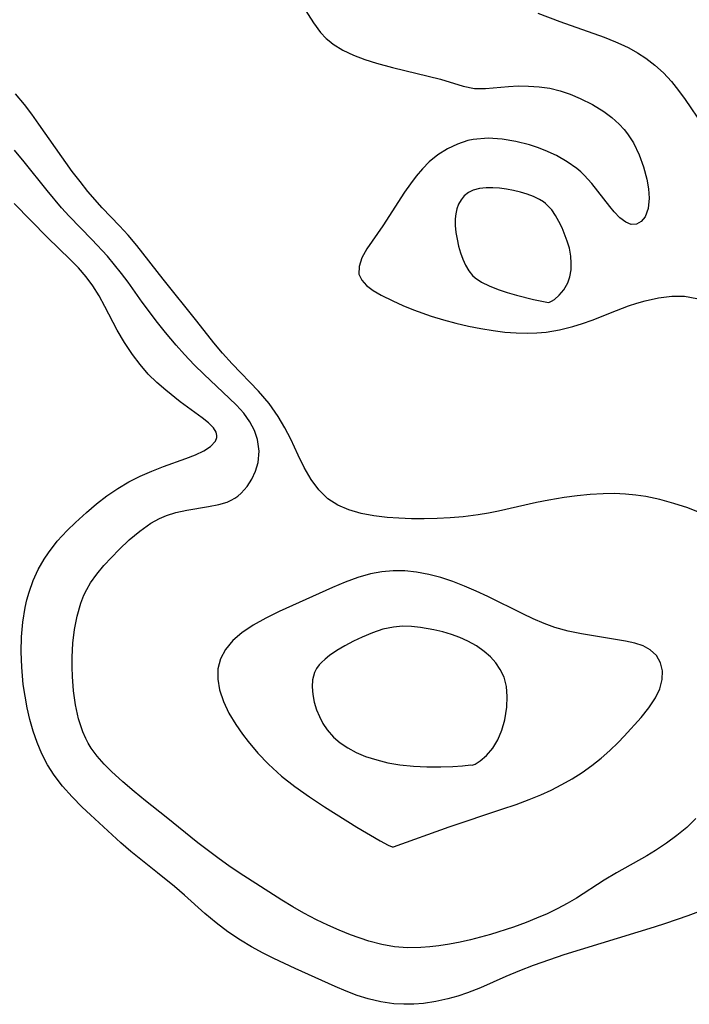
# Model space of a CAD drawing. Header units: metres. Extents: x 1073367 to 1082519, y 1569854 to 1574957.
# Tile 1027 of 1056: x 1080820 to 1080907, y 1573210 to 1573337. Entities that reach past the tile are written whole.
import ezdxf

# ---------------------------------------------------------------- set-up
doc = ezdxf.new("R2010")
doc.units = ezdxf.units.M
doc.layers.add('CGG_CurvaNivelLidar_v1', color=253, linetype='Continuous', lineweight=30)

msp = doc.modelspace()

# ---------------------------------------------------------------- linework, layer by layer
at = {"layer": 'CGG_CurvaNivelLidar_v1'}
for p, q in [((1080856.5263, 1573339.2616, 71.5), (1080858.1723, 1573336.6286, 71.5)), ((1080887.162, 1573337.8976, 72), (1080889.9907, 1573336.8111, 72)), ((1080858.1723, 1573336.6286, 71.5), (1080859.0869, 1573335.4021, 71.5)), ((1080889.9907, 1573336.8111, 72), (1080895.7088, 1573334.7752, 72)), ((1080859.0869, 1573335.4021, 71.5), (1080859.8153, 1573334.6307, 71.5)), ((1080859.8153, 1573334.6307, 71.5), (1080860.1919, 1573334.3008, 71.5)), ((1080895.7088, 1573334.7752, 72), (1080897.1664, 1573334.1934, 72)), ((1080860.1919, 1573334.3008, 71.5), (1080860.7376, 1573333.8864, 71.5)), ((1080860.7376, 1573333.8864, 71.5), (1080861.9965, 1573333.1191, 71.5)), ((1080897.1664, 1573334.1934, 72), (1080898.2253, 1573333.7238, 72)), ((1080898.2253, 1573333.7238, 72), (1080898.9014, 1573333.3959, 72)), ((1080898.9014, 1573333.3959, 72), (1080900.0215, 1573332.7854, 72)), ((1080861.9965, 1573333.1191, 71.5), (1080863.3708, 1573332.4697, 71.5)), ((1080863.3708, 1573332.4697, 71.5), (1080864.828, 1573331.9134, 71.5)), ((1080900.0215, 1573332.7854, 72), (1080901.0909, 1573332.0999, 72)), ((1080901.0909, 1573332.0999, 72), (1080902.2655, 1573331.1922, 72)), ((1080864.828, 1573331.9134, 71.5), (1080866.3408, 1573331.4313, 71.5)), ((1080866.3408, 1573331.4313, 71.5), (1080868.3857, 1573330.8757, 71.5)), ((1080868.3857, 1573330.8757, 71.5), (1080874.5981, 1573329.3573, 71.5)), ((1080902.2655, 1573331.1922, 72), (1080903.3608, 1573330.1813, 72)), ((1080903.3608, 1573330.1813, 72), (1080904.379, 1573329.081, 72)), ((1080874.5981, 1573329.3573, 71.5), (1080877.5261, 1573328.4607, 71.5)), ((1080877.5261, 1573328.4607, 71.5), (1080878.9548, 1573328.1936, 71.5)), ((1080880.372, 1573328.1782, 71.5), (1080883.3635, 1573328.451, 71.5)), ((1080883.3635, 1573328.451, 71.5), (1080884.6173, 1573328.5003, 71.5)), ((1080884.6173, 1573328.5003, 71.5), (1080885.9594, 1573328.4907, 71.5)), ((1080885.9594, 1573328.4907, 71.5), (1080887.3226, 1573328.4007, 71.5)), ((1080887.3226, 1573328.4007, 71.5), (1080888.6904, 1573328.1995, 71.5)), ((1080904.379, 1573329.081, 72), (1080905.3004, 1573327.9354, 72)), ((1080820.8799, 1573326.1124, 71.5), (1080819.7374, 1573327.4917, 71.5)), ((1080878.9548, 1573328.1936, 71.5), (1080880.372, 1573328.1782, 71.5)), ((1080888.6904, 1573328.1995, 71.5), (1080890.0171, 1573327.872, 71.5)), ((1080890.0171, 1573327.872, 71.5), (1080891.3282, 1573327.4307, 71.5)), ((1080891.3282, 1573327.4307, 71.5), (1080892.6185, 1573326.897, 71.5)), ((1080905.3004, 1573327.9354, 72), (1080906.1706, 1573326.7397, 72)), ((1080821.8295, 1573324.8566, 71.5), (1080820.8799, 1573326.1124, 71.5)), ((1080892.6185, 1573326.897, 71.5), (1080894.1785, 1573326.1248, 71.5)), ((1080894.1785, 1573326.1248, 71.5), (1080895.6604, 1573325.2256, 71.5)), ((1080906.1706, 1573326.7397, 72), (1080908.4558, 1573323.4017, 72)), ((1080822.7486, 1573323.5745, 71.5), (1080821.8295, 1573324.8566, 71.5)), ((1080895.6604, 1573325.2256, 71.5), (1080896.704, 1573324.45, 71.5)), ((1080827.0626, 1573317.4832, 71.5), (1080822.7486, 1573323.5745, 71.5)), ((1080896.704, 1573324.45, 71.5), (1080897.6588, 1573323.5828, 71.5)), ((1080897.6588, 1573323.5828, 71.5), (1080898.2742, 1573322.9027, 71.5)), ((1080898.2742, 1573322.9027, 71.5), (1080898.7199, 1573322.3279, 71.5)), ((1080898.7199, 1573322.3279, 71.5), (1080899.4748, 1573321.1459, 71.5)), ((1080876.7671, 1573321.0047, 71.5), (1080875.4737, 1573320.3892, 71.5)), ((1080878.1193, 1573321.4518, 71.5), (1080876.7671, 1573321.0047, 71.5)), ((1080878.8088, 1573321.6035, 71.5), (1080878.1193, 1573321.4518, 71.5)), ((1080880.7547, 1573321.7679, 71.5), (1080878.8088, 1573321.6035, 71.5)), ((1080882.5247, 1573321.6579, 71.5), (1080880.7547, 1573321.7679, 71.5)), ((1080884.3031, 1573321.3598, 71.5), (1080882.5247, 1573321.6579, 71.5)), ((1080886.0633, 1573320.9069, 71.5), (1080884.3031, 1573321.3598, 71.5)), ((1080887.0941, 1573320.5707, 71.5), (1080886.0633, 1573320.9069, 71.5)), ((1080899.4748, 1573321.1459, 71.5), (1080900.2202, 1573319.6292, 71.5)), ((1080820.8493, 1573318.7195, 72), (1080819.5999, 1573320.2369, 72)), ((1080874.2536, 1573319.6216, 71.5), (1080873.1253, 1573318.7094, 71.5)), ((1080875.4737, 1573320.3892, 71.5), (1080874.2536, 1573319.6216, 71.5)), ((1080888.1013, 1573320.1856, 71.5), (1080887.0941, 1573320.5707, 71.5)), ((1080889.5602, 1573319.5119, 71.5), (1080888.1013, 1573320.1856, 71.5)), ((1080890.9252, 1573318.7351, 71.5), (1080889.5602, 1573319.5119, 71.5)), ((1080900.2202, 1573319.6292, 71.5), (1080900.7988, 1573318.0643, 71.5)), ((1080823.8145, 1573315.0031, 72), (1080820.8493, 1573318.7195, 72)), ((1080873.1253, 1573318.7094, 71.5), (1080872.2563, 1573317.8329, 71.5)), ((1080892.168, 1573317.8614, 71.5), (1080890.9252, 1573318.7351, 71.5)), ((1080828.0555, 1573316.1598, 71.5), (1080827.0626, 1573317.4832, 71.5)), ((1080871.4497, 1573316.8794, 71.5), (1080870.6888, 1573315.872, 71.5)), ((1080872.2563, 1573317.8329, 71.5), (1080871.4497, 1573316.8794, 71.5)), ((1080892.6743, 1573317.4384, 71.5), (1080892.168, 1573317.8614, 71.5)), ((1080893.1424, 1573316.9944, 71.5), (1080892.6743, 1573317.4384, 71.5)), ((1080894.1144, 1573315.9241, 71.5), (1080893.1424, 1573316.9944, 71.5)), ((1080900.7988, 1573318.0643, 71.5), (1080901.2128, 1573316.5008, 71.5)), ((1080829.0845, 1573314.8765, 71.5), (1080828.0555, 1573316.1598, 71.5)), ((1080870.6888, 1573315.872, 71.5), (1080869.9375, 1573314.7959, 71.5)), ((1080896.4385, 1573312.9486, 71.5), (1080894.1144, 1573315.9241, 71.5)), ((1080901.2128, 1573316.5008, 71.5), (1080901.4247, 1573315.2228, 71.5)), ((1080825.6603, 1573312.7919, 72), (1080823.8145, 1573315.0031, 72)), ((1080830.9246, 1573312.806, 71.5), (1080829.0845, 1573314.8765, 71.5)), ((1080869.9375, 1573314.7959, 71.5), (1080867.1379, 1573310.451, 71.5)), ((1080877.6479, 1573314.328, 72), (1080877.2371, 1573313.8302, 72)), ((1080878.1823, 1573314.7598, 72), (1080877.6479, 1573314.328, 72)), ((1080878.8, 1573315.0756, 72), (1080878.1823, 1573314.7598, 72)), ((1080879.6033, 1573315.2901, 72), (1080878.8, 1573315.0756, 72)), ((1080880.4741, 1573315.3756, 72), (1080879.6033, 1573315.2901, 72)), ((1080881.3317, 1573315.3708, 72), (1080880.4741, 1573315.3756, 72)), ((1080882.2144, 1573315.3034, 72), (1080881.3317, 1573315.3708, 72)), ((1080883.1097, 1573315.185, 72), (1080882.2144, 1573315.3034, 72)), ((1080884.0062, 1573315.0219, 72), (1080883.1097, 1573315.185, 72)), ((1080884.8929, 1573314.8155, 72), (1080884.0062, 1573315.0219, 72)), ((1080885.7579, 1573314.5619, 72), (1080884.8929, 1573314.8155, 72)), ((1080886.5874, 1573314.252, 72), (1080885.7579, 1573314.5619, 72)), ((1080901.4247, 1573315.2228, 71.5), (1080901.4967, 1573314.0161, 71.5)), ((1080823.8391, 1573308.9541, 72.5), (1080819.5744, 1573313.3482, 72.5)), ((1080876.917, 1573313.2558, 72), (1080876.7017, 1573312.6581, 72)), ((1080877.2371, 1573313.8302, 72), (1080876.917, 1573313.2558, 72)), ((1080887.3648, 1573313.871, 72), (1080886.5874, 1573314.252, 72)), ((1080887.8756, 1573313.5444, 72), (1080887.3648, 1573313.871, 72)), ((1080888.1549, 1573313.327, 72), (1080887.8756, 1573313.5444, 72)), ((1080888.411, 1573313.0956, 72), (1080888.1549, 1573313.327, 72)), ((1080888.9386, 1573312.507, 72), (1080888.411, 1573313.0956, 72)), ((1080901.4967, 1573314.0161, 71.5), (1080901.3694, 1573312.6958, 71.5)), ((1080826.6562, 1573311.6894, 72), (1080825.6603, 1573312.7919, 72)), ((1080833.1611, 1573310.4476, 71.5), (1080830.9246, 1573312.806, 71.5)), ((1080876.5628, 1573312.0179, 72), (1080876.4935, 1573311.3467, 72)), ((1080876.7017, 1573312.6581, 72), (1080876.5628, 1573312.0179, 72)), ((1080889.4363, 1573311.793, 72), (1080888.9386, 1573312.507, 72)), ((1080889.8748, 1573311.0188, 72), (1080889.4363, 1573311.793, 72)), ((1080897.0024, 1573312.2742, 71.5), (1080896.4385, 1573312.9486, 71.5)), ((1080897.7488, 1573311.5047, 71.5), (1080897.0024, 1573312.2742, 71.5)), ((1080901.3694, 1573312.6958, 71.5), (1080900.9888, 1573311.6325, 71.5)), ((1080829.5856, 1573308.6986, 72), (1080826.6562, 1573311.6894, 72)), ((1080876.4935, 1573311.3467, 72), (1080876.4955, 1573310.4912, 72)), ((1080890.2669, 1573310.2018, 72), (1080889.8748, 1573311.0188, 72)), ((1080898.4864, 1573310.9412, 71.5), (1080897.7488, 1573311.5047, 71.5)), ((1080899.21, 1573310.6546, 71.5), (1080898.4864, 1573310.9412, 71.5)), ((1080899.8887, 1573310.6987, 71.5), (1080899.21, 1573310.6546, 71.5)), ((1080900.4991, 1573311.0367, 71.5), (1080899.8887, 1573310.6987, 71.5)), ((1080900.9888, 1573311.6325, 71.5), (1080900.4991, 1573311.0367, 71.5)), ((1080834.2587, 1573309.2413, 71.5), (1080833.1611, 1573310.4476, 71.5)), ((1080835.3847, 1573307.9099, 71.5), (1080834.2587, 1573309.2413, 71.5)), ((1080867.1379, 1573310.451, 71.5), (1080865.0832, 1573307.4801, 71.5)), ((1080876.4955, 1573310.4912, 72), (1080876.5765, 1573309.617, 72)), ((1080876.5765, 1573309.617, 72), (1080876.7208, 1573308.7357, 72)), ((1080890.9427, 1573308.4916, 72), (1080890.2669, 1573310.2018, 72)), ((1080826.8051, 1573306.1411, 72.5), (1080823.8391, 1573308.9541, 72.5)), ((1080831.5889, 1573306.546, 72), (1080829.5856, 1573308.6986, 72)), ((1080876.7208, 1573308.7357, 72), (1080876.9189, 1573307.8583, 72)), ((1080891.2138, 1573307.5725, 72), (1080890.9427, 1573308.4916, 72)), ((1080838.7763, 1573303.5891, 71.5), (1080835.3847, 1573307.9099, 71.5)), ((1080865.0832, 1573307.4801, 71.5), (1080864.4403, 1573306.325, 71.5)), ((1080876.9189, 1573307.8583, 72), (1080877.1667, 1573306.9961, 72)), ((1080877.1667, 1573306.9961, 72), (1080877.4659, 1573306.1622, 72)), ((1080891.3957, 1573306.5634, 72), (1080891.2138, 1573307.5725, 72)), ((1080827.871, 1573305.0422, 72.5), (1080826.8051, 1573306.1411, 72.5)), ((1080832.5101, 1573305.4539, 72), (1080831.5889, 1573306.546, 72)), ((1080833.3965, 1573304.3312, 72), (1080832.5101, 1573305.4539, 72)), ((1080864.4403, 1573306.325, 71.5), (1080864.0631, 1573305.2373, 71.5)), ((1080877.4659, 1573306.1622, 72), (1080877.8237, 1573305.3721, 72)), ((1080891.4648, 1573305.6658, 72), (1080891.3957, 1573306.5634, 72)), ((1080891.4357, 1573304.771, 72), (1080891.4648, 1573305.6658, 72)), ((1080828.8524, 1573303.8956, 72.5), (1080827.871, 1573305.0422, 72.5)), ((1080834.252, 1573303.1831, 72), (1080833.3965, 1573304.3312, 72)), ((1080864.0631, 1573305.2373, 71.5), (1080864.0584, 1573304.2372, 71.5)), ((1080864.0584, 1573304.2372, 71.5), (1080864.411, 1573303.477, 71.5)), ((1080877.8237, 1573305.3721, 72), (1080878.2542, 1573304.646, 72)), ((1080878.2542, 1573304.646, 72), (1080878.7266, 1573304.0659, 72)), ((1080891.2913, 1573303.9085, 72), (1080891.4357, 1573304.771, 72)), ((1080829.7188, 1573302.7133, 72.5), (1080828.8524, 1573303.8956, 72.5)), ((1080836.0559, 1573300.6401, 72), (1080834.252, 1573303.1831, 72)), ((1080843.1217, 1573298.1898, 71.5), (1080838.7763, 1573303.5891, 71.5)), ((1080864.411, 1573303.477, 71.5), (1080865.0451, 1573302.7802, 71.5)), ((1080878.7266, 1573304.0659, 72), (1080879.073, 1573303.7453, 72)), ((1080879.073, 1573303.7453, 72), (1080879.8775, 1573303.206, 72)), ((1080879.8775, 1573303.206, 72), (1080880.8755, 1573302.713, 72)), ((1080890.5063, 1573302.2218, 72), (1080891.0191, 1573303.1069, 72)), ((1080891.0191, 1573303.1069, 72), (1080891.2913, 1573303.9085, 72)), ((1080830.5312, 1573301.4179, 72.5), (1080829.7188, 1573302.7133, 72.5)), ((1080865.0451, 1573302.7802, 71.5), (1080865.8994, 1573302.1324, 71.5)), ((1080865.8994, 1573302.1324, 71.5), (1080866.9237, 1573301.5223, 71.5)), ((1080880.8755, 1573302.713, 72), (1080882.0044, 1573302.2673, 72)), ((1080882.0044, 1573302.2673, 72), (1080883.2021, 1573301.8697, 72)), ((1080883.2021, 1573301.8697, 72), (1080884.4077, 1573301.5218, 72)), ((1080889.8919, 1573301.5036, 72), (1080890.5063, 1573302.2218, 72)), ((1080831.2749, 1573300.0761, 72.5), (1080830.5312, 1573301.4179, 72.5)), ((1080838.0352, 1573298.0036, 72), (1080836.0559, 1573300.6401, 72)), ((1080866.9237, 1573301.5223, 71.5), (1080868.4083, 1573300.785, 71.5)), ((1080868.4083, 1573300.785, 71.5), (1080869.7251, 1573300.2029, 71.5)), ((1080884.4077, 1573301.5218, 72), (1080886.6041, 1573300.9856, 72)), ((1080886.6041, 1573300.9856, 72), (1080888.5, 1573300.5981, 72)), ((1080888.5, 1573300.5981, 72), (1080888.6319, 1573300.6045, 72)), ((1080888.6319, 1573300.6045, 72), (1080888.9061, 1573300.734, 72)), ((1080888.9061, 1573300.734, 72), (1080889.2821, 1573300.9792, 72)), ((1080889.2821, 1573300.9792, 72), (1080889.8919, 1573301.5036, 72)), ((1080898.8556, 1573300.1365, 71.5), (1080899.9172, 1573300.4785, 71.5)), ((1080899.9172, 1573300.4785, 71.5), (1080900.9781, 1573300.7743, 71.5)), ((1080900.9781, 1573300.7743, 71.5), (1080902.7206, 1573301.1601, 71.5)), ((1080902.7206, 1573301.1601, 71.5), (1080904.4223, 1573301.3827, 71.5)), ((1080904.4223, 1573301.3827, 71.5), (1080906.0564, 1573301.3871, 71.5)), ((1080906.0564, 1573301.3871, 71.5), (1080907.6508, 1573301.0799, 71.5)), ((1080832.8568, 1573297.0298, 72.5), (1080831.2749, 1573300.0761, 72.5)), ((1080869.7251, 1573300.2029, 71.5), (1080871.1136, 1573299.6397, 71.5)), ((1080871.1136, 1573299.6397, 71.5), (1080873.3863, 1573298.8199, 71.5)), ((1080894.1701, 1573298.3189, 71.5), (1080897.3024, 1573299.5562, 71.5)), ((1080897.3024, 1573299.5562, 71.5), (1080898.8556, 1573300.1365, 71.5)), ((1080839.071, 1573296.7155, 72), (1080838.0352, 1573298.0036, 72)), ((1080845.3208, 1573295.385, 71.5), (1080843.1217, 1573298.1898, 71.5)), ((1080873.3863, 1573298.8199, 71.5), (1080874.9565, 1573298.3344, 71.5)), ((1080874.9565, 1573298.3344, 71.5), (1080876.559, 1573297.9016, 71.5)), ((1080876.559, 1573297.9016, 71.5), (1080878.1833, 1573297.5216, 71.5)), ((1080891.6676, 1573297.5018, 71.5), (1080892.9274, 1573297.887, 71.5)), ((1080892.9274, 1573297.887, 71.5), (1080894.1701, 1573298.3189, 71.5)), ((1080833.7964, 1573295.4226, 72.5), (1080832.8568, 1573297.0298, 72.5)), ((1080840.4456, 1573295.092, 72), (1080839.071, 1573296.7155, 72)), ((1080878.1833, 1573297.5216, 71.5), (1080879.7807, 1573297.2052, 71.5)), ((1080879.7807, 1573297.2052, 71.5), (1080881.385, 1573296.9489, 71.5)), ((1080881.385, 1573296.9489, 71.5), (1080882.8722, 1573296.7731, 71.5)), ((1080882.8722, 1573296.7731, 71.5), (1080884.3566, 1573296.6633, 71.5)), ((1080884.3566, 1573296.6633, 71.5), (1080885.834, 1573296.6288, 71.5)), ((1080885.834, 1573296.6288, 71.5), (1080887.0245, 1573296.6653, 71.5)), ((1080887.0245, 1573296.6653, 71.5), (1080888.2056, 1573296.7709, 71.5)), ((1080888.2056, 1573296.7709, 71.5), (1080889.9488, 1573297.0692, 71.5)), ((1080889.9488, 1573297.0692, 71.5), (1080891.6676, 1573297.5018, 71.5)), ((1080834.8244, 1573293.8732, 72.5), (1080833.7964, 1573295.4226, 72.5)), ((1080846.4488, 1573294.0236, 71.5), (1080845.3208, 1573295.385, 71.5)), ((1080841.5404, 1573293.8574, 72), (1080840.4456, 1573295.092, 72)), ((1080847.6755, 1573292.6661, 71.5), (1080846.4488, 1573294.0236, 71.5)), ((1080835.8053, 1573292.5699, 72.5), (1080834.8244, 1573293.8732, 72.5)), ((1080842.7849, 1573292.5407, 72), (1080841.5404, 1573293.8574, 72)), ((1080836.8663, 1573291.3514, 72.5), (1080835.8053, 1573292.5699, 72.5)), ((1080844.0608, 1573291.2722, 72), (1080842.7849, 1573292.5407, 72)), ((1080851.074, 1573289.161, 71.5), (1080847.6755, 1573292.6661, 71.5)), ((1080837.9746, 1573290.2705, 72.5), (1080836.8663, 1573291.3514, 72.5)), ((1080839.1305, 1573289.2636, 72.5), (1080837.9746, 1573290.2705, 72.5)), ((1080847.3167, 1573288.2467, 72), (1080844.0608, 1573291.2722, 72)), ((1080840.9923, 1573287.7628, 72.5), (1080839.1305, 1573289.2636, 72.5)), ((1080852.4593, 1573287.5398, 71.5), (1080851.074, 1573289.161, 71.5)), ((1080843.836, 1573285.6891, 72.5), (1080840.9923, 1573287.7628, 72.5)), ((1080848.2362, 1573287.3442, 72), (1080847.3167, 1573288.2467, 72)), ((1080849.1793, 1573286.296, 72), (1080848.2362, 1573287.3442, 72)), ((1080853.6339, 1573285.8679, 71.5), (1080852.4593, 1573287.5398, 71.5)), ((1080844.6394, 1573285.0512, 72.5), (1080843.836, 1573285.6891, 72.5)), ((1080849.9787, 1573285.1997, 72), (1080849.1793, 1573286.296, 72)), ((1080850.5767, 1573284.0754, 72), (1080849.9787, 1573285.1997, 72)), ((1080854.4909, 1573284.4254, 71.5), (1080853.6339, 1573285.8679, 71.5)), ((1080845.2643, 1573284.4256, 72.5), (1080844.6394, 1573285.0512, 72.5)), ((1080845.6295, 1573283.8431, 72.5), (1080845.2643, 1573284.4256, 72.5)), ((1080845.7319, 1573283.4313, 72.5), (1080845.6295, 1573283.8431, 72.5)), ((1080850.974, 1573282.9072, 72), (1080850.5767, 1573284.0754, 72)), ((1080855.2592, 1573282.9444, 71.5), (1080854.4909, 1573284.4254, 71.5)), ((1080844.9068, 1573282.023, 72.5), (1080845.5446, 1573282.6926, 72.5)), ((1080845.5446, 1573282.6926, 72.5), (1080845.7236, 1573283.1793, 72.5)), ((1080845.7236, 1573283.1793, 72.5), (1080845.7319, 1573283.4313, 72.5)), ((1080851.1653, 1573281.4168, 72), (1080850.974, 1573282.9072, 72)), ((1080856.2158, 1573280.8874, 71.5), (1080855.2592, 1573282.9444, 71.5)), ((1080842.9642, 1573280.9432, 72.5), (1080844.0397, 1573281.4674, 72.5)), ((1080844.0397, 1573281.4674, 72.5), (1080844.9068, 1573282.023, 72.5)), ((1080851.0341, 1573279.9439, 72), (1080851.1653, 1573281.4168, 72)), ((1080838.8287, 1573279.4179, 72.5), (1080841.7337, 1573280.4458, 72.5)), ((1080841.7337, 1573280.4458, 72.5), (1080842.9642, 1573280.9432, 72.5)), ((1080857.0061, 1573279.2825, 71.5), (1080856.2158, 1573280.8874, 71.5)), ((1080835.8306, 1573278.2025, 72.5), (1080837.3314, 1573278.8487, 72.5)), ((1080837.3314, 1573278.8487, 72.5), (1080838.8287, 1573279.4179, 72.5)), ((1080850.2343, 1573277.7896, 72), (1080850.7157, 1573278.8328, 72)), ((1080850.7157, 1573278.8328, 72), (1080851.0341, 1573279.9439, 72)), ((1080857.8766, 1573277.769, 71.5), (1080857.0061, 1573279.2825, 71.5)), ((1080834.3547, 1573277.4588, 72.5), (1080835.8306, 1573278.2025, 72.5)), ((1080849.6132, 1573276.8372, 72), (1080850.2343, 1573277.7896, 72)), ((1080858.8704, 1573276.4044, 71.5), (1080857.8766, 1573277.769, 71.5)), ((1080831.5342, 1573275.6411, 72.5), (1080832.9209, 1573276.5983, 72.5)), ((1080832.9209, 1573276.5983, 72.5), (1080834.3547, 1573277.4588, 72.5)), ((1080848.868, 1573276.0031, 72), (1080849.6132, 1573276.8372, 72)), ((1080860.0403, 1573275.2594, 71.5), (1080858.8704, 1573276.4044, 71.5)), ((1080830.1904, 1573274.6091, 72.5), (1080831.5342, 1573275.6411, 72.5)), ((1080847.0295, 1573274.8415, 72), (1080847.5678, 1573275.0769, 72)), ((1080847.5678, 1573275.0769, 72), (1080848.021, 1573275.3338, 72)), ((1080848.021, 1573275.3338, 72), (1080848.4082, 1573275.607, 72)), ((1080848.4082, 1573275.607, 72), (1080848.868, 1573276.0031, 72)), ((1080861.3259, 1573274.4438, 71.5), (1080860.0403, 1573275.2594, 71.5)), ((1080888.5571, 1573275.0817, 71.5), (1080886.9627, 1573274.7718, 71.5)), ((1080890.5563, 1573275.411, 71.5), (1080888.5571, 1573275.0817, 71.5)), ((1080892.2266, 1573275.6385, 71.5), (1080890.5563, 1573275.411, 71.5)), ((1080893.8974, 1573275.8124, 71.5), (1080892.2266, 1573275.6385, 71.5)), ((1080895.567, 1573275.9155, 71.5), (1080893.8974, 1573275.8124, 71.5)), ((1080897.0174, 1573275.9329, 71.5), (1080895.567, 1573275.9155, 71.5)), ((1080898.4627, 1573275.8744, 71.5), (1080897.0174, 1573275.9329, 71.5)), ((1080899.775, 1573275.7493, 71.5), (1080898.4627, 1573275.8744, 71.5)), ((1080901.0785, 1573275.5562, 71.5), (1080899.775, 1573275.7493, 71.5)), ((1080902.9072, 1573275.172, 71.5), (1080901.0785, 1573275.5562, 71.5)), ((1080904.7137, 1573274.6778, 71.5), (1080902.9072, 1573275.172, 71.5)), ((1080828.8877, 1573273.5191, 72.5), (1080830.1904, 1573274.6091, 72.5)), ((1080840.4015, 1573273.484, 72), (1080841.8329, 1573273.8012, 72)), ((1080841.8329, 1573273.8012, 72), (1080844.6526, 1573274.258, 72)), ((1080844.6526, 1573274.258, 72), (1080845.9733, 1573274.5225, 72)), ((1080845.9733, 1573274.5225, 72), (1080847.0295, 1573274.8415, 72)), ((1080862.7702, 1573273.8352, 71.5), (1080861.3259, 1573274.4438, 71.5)), ((1080864.333, 1573273.3885, 71.5), (1080862.7702, 1573273.8352, 71.5)), ((1080882.0577, 1573273.6855, 71.5), (1080880.7601, 1573273.4191, 71.5)), ((1080886.9627, 1573274.7718, 71.5), (1080882.0577, 1573273.6855, 71.5)), ((1080906.4968, 1573274.0905, 71.5), (1080904.7137, 1573274.6778, 71.5)), ((1080908.5376, 1573273.3005, 71.5), (1080906.4968, 1573274.0905, 71.5)), ((1080827.4512, 1573272.2173, 72.5), (1080828.8877, 1573273.5191, 72.5)), ((1080837.1764, 1573272.109, 72), (1080838.3159, 1573272.7304, 72)), ((1080838.3159, 1573272.7304, 72), (1080839.2059, 1573273.1055, 72)), ((1080839.2059, 1573273.1055, 72), (1080840.4015, 1573273.484, 72)), ((1080865.9826, 1573273.0712, 71.5), (1080864.333, 1573273.3885, 71.5)), ((1080867.6944, 1573272.8615, 71.5), (1080865.9826, 1573273.0712, 71.5)), ((1080869.1913, 1573272.7536, 71.5), (1080867.6944, 1573272.8615, 71.5)), ((1080870.8307, 1573272.6956, 71.5), (1080869.1913, 1573272.7536, 71.5)), ((1080872.4876, 1573272.6904, 71.5), (1080870.8307, 1573272.6956, 71.5)), ((1080874.154, 1573272.7323, 71.5), (1080872.4876, 1573272.6904, 71.5)), ((1080875.8231, 1573272.8196, 71.5), (1080874.154, 1573272.7323, 71.5)), ((1080877.4887, 1573272.9542, 71.5), (1080875.8231, 1573272.8196, 71.5)), ((1080879.4598, 1573273.1932, 71.5), (1080877.4887, 1573272.9542, 71.5)), ((1080880.7601, 1573273.4191, 71.5), (1080879.4598, 1573273.1932, 71.5)), ((1080825.118, 1573269.7839, 72.5), (1080826.3921, 1573271.1754, 72.5)), ((1080826.3921, 1573271.1754, 72.5), (1080827.4512, 1573272.2173, 72.5)), ((1080835.7566, 1573271.111, 72), (1080837.1764, 1573272.109, 72)), ((1080833.106, 1573268.732, 72), (1080834.4081, 1573269.9671, 72)), ((1080834.4081, 1573269.9671, 72), (1080835.7566, 1573271.111, 72)), ((1080823.9722, 1573268.3093, 72.5), (1080825.118, 1573269.7839, 72.5)), ((1080832.0989, 1573267.7146, 72), (1080833.106, 1573268.732, 72)), ((1080822.6665, 1573266.1308, 72.5), (1080823.4372, 1573267.496, 72.5)), ((1080823.4372, 1573267.496, 72.5), (1080823.9722, 1573268.3093, 72.5)), ((1080831.1304, 1573266.6622, 72), (1080832.0989, 1573267.7146, 72)), ((1080822.0107, 1573264.7084, 72.5), (1080822.6665, 1573266.1308, 72.5)), ((1080830.2253, 1573265.5654, 72), (1080831.1304, 1573266.6622, 72)), ((1080829.4121, 1573264.412, 72), (1080830.2253, 1573265.5654, 72)), ((1080863.9045, 1573265.1142, 72), (1080862.2641, 1573264.5124, 72)), ((1080865.5634, 1573265.5898, 72), (1080863.9045, 1573265.1142, 72)), ((1080867.0107, 1573265.8626, 72), (1080865.5634, 1573265.5898, 72)), ((1080868.4718, 1573265.9958, 72), (1080867.0107, 1573265.8626, 72)), ((1080869.9857, 1573265.9799, 72), (1080868.4718, 1573265.9958, 72)), ((1080871.4992, 1573265.8203, 72), (1080869.9857, 1573265.9799, 72)), ((1080873.0657, 1573265.5179, 72), (1080871.4992, 1573265.8203, 72)), ((1080874.6217, 1573265.1017, 72), (1080873.0657, 1573265.5179, 72)), ((1080876.1652, 1573264.5942, 72), (1080874.6217, 1573265.1017, 72)), ((1080821.4789, 1573263.2345, 72.5), (1080822.0107, 1573264.7084, 72.5)), ((1080828.5665, 1573262.8537, 72), (1080828.9265, 1573263.585, 72)), ((1080828.9265, 1573263.585, 72), (1080829.4121, 1573264.412, 72)), ((1080860.6337, 1573263.8294, 72), (1080853.7612, 1573260.7336, 72)), ((1080862.2641, 1573264.5124, 72), (1080860.6337, 1573263.8294, 72)), ((1080877.6934, 1573264.0117, 72), (1080876.1652, 1573264.5942, 72)), ((1080879.1761, 1573263.3749, 72), (1080877.6934, 1573264.0117, 72)), ((1080820.9837, 1573261.2534, 72.5), (1080821.2055, 1573262.2524, 72.5)), ((1080821.2055, 1573262.2524, 72.5), (1080821.4789, 1573263.2345, 72.5)), ((1080828.1534, 1573261.8119, 72), (1080828.5665, 1573262.8537, 72)), ((1080880.6902, 1573262.6631, 72), (1080879.1761, 1573263.3749, 72)), ((1080885.19, 1573260.4325, 72), (1080880.6902, 1573262.6631, 72)), ((1080820.6888, 1573259.368, 72.5), (1080820.9837, 1573261.2534, 72.5)), ((1080827.6751, 1573260.1445, 72), (1080828.1534, 1573261.8119, 72)), ((1080827.3486, 1573258.4136, 72), (1080827.6751, 1573260.1445, 72)), ((1080852.0456, 1573259.8881, 72), (1080850.4221, 1573258.986, 72)), ((1080853.7612, 1573260.7336, 72), (1080852.0456, 1573259.8881, 72)), ((1080886.5629, 1573259.7847, 72), (1080885.19, 1573260.4325, 72)), ((1080887.9453, 1573259.1914, 72), (1080886.5629, 1573259.7847, 72)), ((1080820.5221, 1573257.4515, 72.5), (1080820.6888, 1573259.368, 72.5)), ((1080850.4221, 1573258.986, 72), (1080848.9413, 1573257.9963, 72)), ((1080868.5039, 1573258.7327, 72.5), (1080867.1344, 1573258.437, 72.5)), ((1080869.6617, 1573258.824, 72.5), (1080868.5039, 1573258.7327, 72.5)), ((1080870.8354, 1573258.795, 72.5), (1080869.6617, 1573258.824, 72.5)), ((1080872.018, 1573258.6733, 72.5), (1080870.8354, 1573258.795, 72.5)), ((1080873.7324, 1573258.3746, 72.5), (1080872.018, 1573258.6733, 72.5)), ((1080889.3465, 1573258.6823, 72), (1080887.9453, 1573259.1914, 72)), ((1080891.0578, 1573258.209, 72), (1080889.3465, 1573258.6823, 72)), ((1080820.4686, 1573255.5175, 72.5), (1080820.5221, 1573257.4515, 72.5)), ((1080827.1455, 1573256.641, 72), (1080827.3486, 1573258.4136, 72)), ((1080848.9413, 1573257.9963, 72), (1080847.7592, 1573256.9769, 72)), ((1080864.4792, 1573257.4329, 72.5), (1080863.3404, 1573256.892, 72.5)), ((1080865.7935, 1573257.9853, 72.5), (1080864.4792, 1573257.4329, 72.5)), ((1080867.1344, 1573258.437, 72.5), (1080865.7935, 1573257.9853, 72.5)), ((1080874.8687, 1573258.1053, 72.5), (1080873.7324, 1573258.3746, 72.5)), ((1080875.987, 1573257.7776, 72.5), (1080874.8687, 1573258.1053, 72.5)), ((1080877.0765, 1573257.3857, 72.5), (1080875.987, 1573257.7776, 72.5)), ((1080878.1235, 1573256.9187, 72.5), (1080877.0765, 1573257.3857, 72.5)), ((1080892.7861, 1573257.8466, 72), (1080891.0578, 1573258.209, 72)), ((1080898.4523, 1573256.916, 72), (1080892.7861, 1573257.8466, 72)), ((1080827.0483, 1573254.8448, 72), (1080827.1455, 1573256.641, 72)), ((1080847.7592, 1573256.9769, 72), (1080846.812, 1573255.8348, 72)), ((1080862.2401, 1573256.3125, 72.5), (1080861.1988, 1573255.6959, 72.5)), ((1080863.3404, 1573256.892, 72.5), (1080862.2401, 1573256.3125, 72.5)), ((1080879.2215, 1573256.297, 72.5), (1080878.1235, 1573256.9187, 72.5)), ((1080880.2334, 1573255.5718, 72.5), (1080879.2215, 1573256.297, 72.5)), ((1080899.6488, 1573256.6451, 72), (1080898.4523, 1573256.916, 72)), ((1080900.7277, 1573256.2851, 72), (1080899.6488, 1573256.6451, 72)), ((1080901.6516, 1573255.7898, 72), (1080900.7277, 1573256.2851, 72)), ((1080820.5267, 1573253.5526, 72.5), (1080820.4686, 1573255.5175, 72.5)), ((1080827.0398, 1573253.5474, 72), (1080827.0483, 1573254.8448, 72)), ((1080846.1935, 1573254.6412, 72), (1080845.8605, 1573253.3558, 72)), ((1080846.812, 1573255.8348, 72), (1080846.1935, 1573254.6412, 72)), ((1080860.2429, 1573255.0396, 72.5), (1080859.7035, 1573254.6067, 72.5)), ((1080861.1988, 1573255.6959, 72.5), (1080860.2429, 1573255.0396, 72.5)), ((1080881.0198, 1573254.8686, 72.5), (1080880.2334, 1573255.5718, 72.5)), ((1080881.7147, 1573254.094, 72.5), (1080881.0198, 1573254.8686, 72.5)), ((1080902.4493, 1573255.0424, 72), (1080901.6516, 1573255.7898, 72)), ((1080902.9902, 1573254.1217, 72), (1080902.4493, 1573255.0424, 72)), ((1080820.7334, 1573251.3319, 72.5), (1080820.5267, 1573253.5526, 72.5)), ((1080827.076, 1573252.3669, 72), (1080827.0398, 1573253.5474, 72)), ((1080858.5892, 1573253.3794, 72.5), (1080858.3254, 1573252.8872, 72.5)), ((1080858.9359, 1573253.8437, 72.5), (1080858.5892, 1573253.3794, 72.5)), ((1080859.22, 1573254.1547, 72.5), (1080858.9359, 1573253.8437, 72.5)), ((1080859.7035, 1573254.6067, 72.5), (1080859.22, 1573254.1547, 72.5)), ((1080882.2992, 1573253.2472, 72.5), (1080881.7147, 1573254.094, 72.5)), ((1080903.2479, 1573253.0765, 72), (1080902.9902, 1573254.1217, 72)), ((1080827.2151, 1573250.508, 72), (1080827.076, 1573252.3669, 72)), ((1080845.8605, 1573253.3558, 72), (1080845.8265, 1573252.0088, 72)), ((1080858.3254, 1573252.8872, 72.5), (1080858.0727, 1573251.916, 72.5)), ((1080882.7814, 1573252.2493, 72.5), (1080882.2992, 1573253.2472, 72.5)), ((1080883.0845, 1573251.08, 72.5), (1080882.7814, 1573252.2493, 72.5)), ((1080903.1972, 1573251.9447, 72), (1080903.2479, 1573253.0765, 72)), ((1080820.9583, 1573249.8122, 72.5), (1080820.7334, 1573251.3319, 72.5)), ((1080845.8265, 1573252.0088, 72), (1080846.0581, 1573250.6299, 72)), ((1080858.0727, 1573251.916, 72.5), (1080858.0267, 1573251.0088, 72.5)), ((1080858.0267, 1573251.0088, 72.5), (1080858.1042, 1573250.0497, 72.5)), ((1080883.2065, 1573249.7676, 72.5), (1080883.0845, 1573251.08, 72.5)), ((1080902.8728, 1573250.7678, 72), (1080903.1972, 1573251.9447, 72)), ((1080821.2441, 1573248.3065, 72.5), (1080820.9583, 1573249.8122, 72.5)), ((1080827.4641, 1573248.6817, 72), (1080827.2151, 1573250.508, 72)), ((1080846.0581, 1573250.6299, 72), (1080846.5648, 1573249.1244, 72)), ((1080858.1042, 1573250.0497, 72.5), (1080858.2926, 1573249.062, 72.5)), ((1080883.157, 1573248.3751, 72.5), (1080883.2065, 1573249.7676, 72.5)), ((1080901.4839, 1573248.3169, 72), (1080902.3139, 1573249.5809, 72)), ((1080902.3139, 1573249.5809, 72), (1080902.8728, 1573250.7678, 72)), ((1080821.5881, 1573246.8195, 72.5), (1080821.2441, 1573248.3065, 72.5)), ((1080827.8469, 1573246.9092, 72), (1080827.4641, 1573248.6817, 72)), ((1080846.5648, 1573249.1244, 72), (1080847.2829, 1573247.6242, 72)), ((1080858.2926, 1573249.062, 72.5), (1080858.5868, 1573248.0678, 72.5)), ((1080882.9042, 1573246.7837, 72.5), (1080883.157, 1573248.3751, 72.5)), ((1080900.4835, 1573247.0681, 72), (1080901.4839, 1573248.3169, 72)), ((1080847.2829, 1573247.6242, 72), (1080848.1676, 1573246.141, 72)), ((1080858.5868, 1573248.0678, 72.5), (1080858.9486, 1573247.1722, 72.5)), ((1080858.9486, 1573247.1722, 72.5), (1080859.3986, 1573246.3054, 72.5)), ((1080898.2884, 1573244.6553, 72), (1080900.4835, 1573247.0681, 72)), ((1080822.0089, 1573245.3071, 72.5), (1080821.5881, 1573246.8195, 72.5)), ((1080828.4014, 1573245.2162, 72), (1080827.8469, 1573246.9092, 72)), ((1080848.1676, 1573246.141, 72), (1080849.0194, 1573244.9089, 72)), ((1080859.3986, 1573246.3054, 72.5), (1080859.9397, 1573245.4846, 72.5)), ((1080882.5173, 1573245.4378, 72.5), (1080882.9042, 1573246.7837, 72.5)), ((1080822.5118, 1573243.8312, 72.5), (1080822.0089, 1573245.3071, 72.5)), ((1080828.7951, 1573244.3349, 72), (1080828.4014, 1573245.2162, 72)), ((1080849.0194, 1573244.9089, 72), (1080849.7444, 1573243.9513, 72)), ((1080859.9397, 1573245.4846, 72.5), (1080860.761, 1573244.5435, 72.5)), ((1080860.761, 1573244.5435, 72.5), (1080861.6439, 1573243.7945, 72.5)), ((1080881.9865, 1573244.1994, 72.5), (1080882.5173, 1573245.4378, 72.5)), ((1080897.5212, 1573243.8608, 72), (1080898.2884, 1573244.6553, 72)), ((1080823.1308, 1573242.369, 72.5), (1080822.5118, 1573243.8312, 72.5)), ((1080829.1043, 1573243.7579, 72), (1080828.7951, 1573244.3349, 72)), ((1080829.5017, 1573243.1178, 72), (1080829.1043, 1573243.7579, 72)), ((1080849.7444, 1573243.9513, 72), (1080850.9967, 1573242.465, 72)), ((1080861.6439, 1573243.7945, 72.5), (1080862.6278, 1573243.1401, 72.5)), ((1080881.3283, 1573243.1207, 72.5), (1080881.9865, 1573244.1994, 72.5)), ((1080896.4475, 1573242.8264, 72), (1080897.5212, 1573243.8608, 72)), ((1080823.8584, 1573240.9651, 72.5), (1080823.1308, 1573242.369, 72.5)), ((1080830.2829, 1573242.061, 72), (1080829.5017, 1573243.1178, 72)), ((1080831.1589, 1573241.0588, 72), (1080830.2829, 1573242.061, 72)), ((1080850.9967, 1573242.465, 72), (1080852.3733, 1573241.0251, 72)), ((1080862.6278, 1573243.1401, 72.5), (1080863.6889, 1573242.5639, 72.5)), ((1080863.6889, 1573242.5639, 72.5), (1080864.9221, 1573242.0457, 72.5)), ((1080864.9221, 1573242.0457, 72.5), (1080866.3529, 1573241.5865, 72.5)), ((1080879.7183, 1573241.4894, 72.5), (1080880.5211, 1573242.1807, 72.5)), ((1080880.5211, 1573242.1807, 72.5), (1080881.3283, 1573243.1207, 72.5)), ((1080895.3147, 1573241.829, 72), (1080896.4475, 1573242.8264, 72)), ((1080824.6995, 1573239.6302, 72.5), (1080823.8584, 1573240.9651, 72.5)), ((1080832.1071, 1573240.0991, 72), (1080831.1589, 1573241.0588, 72)), ((1080852.3733, 1573241.0251, 72), (1080854.0672, 1573239.5175, 72)), ((1080866.3529, 1573241.5865, 72.5), (1080867.804, 1573241.2286, 72.5)), ((1080867.804, 1573241.2286, 72.5), (1080869.3303, 1573240.963, 72.5)), ((1080869.3303, 1573240.963, 72.5), (1080871.0966, 1573240.7912, 72.5)), ((1080871.0966, 1573240.7912, 72.5), (1080872.834, 1573240.7181, 72.5)), ((1080872.834, 1573240.7181, 72.5), (1080874.6146, 1573240.7037, 72.5)), ((1080874.6146, 1573240.7037, 72.5), (1080876.1737, 1573240.7399, 72.5)), ((1080876.1737, 1573240.7399, 72.5), (1080877.4111, 1573240.8121, 72.5)), ((1080877.4111, 1573240.8121, 72.5), (1080878.5, 1573240.9426, 72.5)), ((1080878.5, 1573240.9426, 72.5), (1080878.6726, 1573240.9142, 72.5)), ((1080878.6726, 1573240.9142, 72.5), (1080879.0379, 1573241.059, 72.5)), ((1080879.0379, 1573241.059, 72.5), (1080879.7183, 1573241.4894, 72.5)), ((1080892.8838, 1573239.9849, 72), (1080894.1268, 1573240.8778, 72)), ((1080894.1268, 1573240.8778, 72), (1080895.3147, 1573241.829, 72)), ((1080825.8077, 1573238.1911, 72.5), (1080824.6995, 1573239.6302, 72.5)), ((1080833.5722, 1573238.7616, 72), (1080832.1071, 1573240.0991, 72)), ((1080854.0672, 1573239.5175, 72), (1080855.792, 1573238.1739, 72)), ((1080891.5871, 1573239.1624, 72), (1080892.8838, 1573239.9849, 72)), ((1080827.0328, 1573236.8302, 72.5), (1080825.8077, 1573238.1911, 72.5)), ((1080835.0262, 1573237.5289, 72), (1080833.5722, 1573238.7616, 72)), ((1080855.792, 1573238.1739, 72), (1080857.6652, 1573236.8418, 72)), ((1080888.8615, 1573237.7024, 72), (1080890.2433, 1573238.4038, 72)), ((1080890.2433, 1573238.4038, 72), (1080891.5871, 1573239.1624, 72)), ((1080836.5121, 1573236.3244, 72), (1080835.0262, 1573237.5289, 72)), ((1080886.0404, 1573236.4788, 72), (1080887.5167, 1573237.0846, 72)), ((1080887.5167, 1573237.0846, 72), (1080888.8615, 1573237.7024, 72)), ((1080828.3359, 1573235.5214, 72.5), (1080827.0328, 1573236.8302, 72.5)), ((1080839.1872, 1573234.2194, 72), (1080836.5121, 1573236.3244, 72)), ((1080857.6652, 1573236.8418, 72), (1080859.604, 1573235.5514, 72)), ((1080882.5037, 1573235.2223, 72), (1080884.3393, 1573235.8518, 72)), ((1080884.3393, 1573235.8518, 72), (1080886.0404, 1573236.4788, 72)), ((1080829.3923, 1573234.5162, 72.5), (1080828.3359, 1573235.5214, 72.5)), ((1080833.3255, 1573230.8977, 72.5), (1080829.3923, 1573234.5162, 72.5)), ((1080859.604, 1573235.5514, 72), (1080863.772, 1573232.9377, 72)), ((1080875.6866, 1573232.9597, 72), (1080882.5037, 1573235.2223, 72)), ((1080843.2574, 1573230.9227, 72), (1080839.1872, 1573234.2194, 72)), ((1080907.5229, 1573234.0182, 72), (1080906.3648, 1573232.8783, 72)), ((1080863.772, 1573232.9377, 72), (1080866.7766, 1573231.1485, 72)), ((1080868.5, 1573230.3951, 72), (1080875.6866, 1573232.9597, 72)), ((1080905.1003, 1573231.8259, 72), (1080903.7558, 1573230.8449, 72)), ((1080906.3648, 1573232.8783, 72), (1080905.1003, 1573231.8259, 72)), ((1080834.6038, 1573229.7947, 72.5), (1080833.3255, 1573230.8977, 72.5)), ((1080845.9945, 1573228.8382, 72), (1080843.2574, 1573230.9227, 72)), ((1080866.7766, 1573231.1485, 72), (1080867.8411, 1573230.5964, 72)), ((1080867.8411, 1573230.5964, 72), (1080868.3423, 1573230.3985, 72)), ((1080903.7558, 1573230.8449, 72), (1080902.3516, 1573229.9242, 72)), ((1080838.0507, 1573227.0535, 72.5), (1080834.6038, 1573229.7947, 72.5)), ((1080868.3423, 1573230.3985, 72), (1080868.5, 1573230.3951, 72)), ((1080901.2215, 1573229.2393, 72), (1080897.3013, 1573227.0154, 72)), ((1080902.3516, 1573229.9242, 72), (1080901.2215, 1573229.2393, 72)), ((1080847.2757, 1573227.9226, 72), (1080845.9945, 1573228.8382, 72)), ((1080840.2517, 1573225.2504, 72.5), (1080838.0507, 1573227.0535, 72.5)), ((1080848.5762, 1573227.0459, 72), (1080847.2757, 1573227.9226, 72)), ((1080854.1178, 1573223.4942, 72), (1080848.5762, 1573227.0459, 72)), ((1080897.3013, 1573227.0154, 72), (1080895.7097, 1573226.0741, 72)), ((1080895.7097, 1573226.0741, 72), (1080892.114, 1573223.7673, 72)), ((1080841.524, 1573224.16, 72.5), (1080840.2517, 1573225.2504, 72.5)), ((1080844.1772, 1573221.7882, 72.5), (1080841.524, 1573224.16, 72.5)), ((1080855.5112, 1573222.6437, 72), (1080854.1178, 1573223.4942, 72)), ((1080890.9251, 1573223.0687, 72), (1080889.7049, 1573222.4163, 72)), ((1080892.114, 1573223.7673, 72), (1080890.9251, 1573223.0687, 72)), ((1080845.6102, 1573220.5648, 72.5), (1080844.1772, 1573221.7882, 72.5)), ((1080856.9345, 1573221.8352, 72), (1080855.5112, 1573222.6437, 72)), ((1080858.5716, 1573220.9813, 72), (1080856.9345, 1573221.8352, 72)), ((1080888.3334, 1573221.7588, 72), (1080886.9896, 1573221.1746, 72)), ((1080889.7049, 1573222.4163, 72), (1080888.3334, 1573221.7588, 72)), ((1080909.5866, 1573222.669, 72.5), (1080906.5123, 1573221.5028, 72.5)), ((1080847.143, 1573219.4166, 72.5), (1080845.6102, 1573220.5648, 72.5)), ((1080860.0215, 1573220.284, 72), (1080858.5716, 1573220.9813, 72)), ((1080885.6244, 1573220.6293, 72), (1080883.9917, 1573220.0309, 72)), ((1080886.9896, 1573221.1746, 72), (1080885.6244, 1573220.6293, 72)), ((1080903.6302, 1573220.4937, 72.5), (1080902.1799, 1573220.0183, 72.5)), ((1080906.5123, 1573221.5028, 72.5), (1080903.6302, 1573220.4937, 72.5)), ((1080848.7501, 1573218.355, 72.5), (1080847.143, 1573219.4166, 72.5)), ((1080861.4882, 1573219.6324, 72), (1080860.0215, 1573220.284, 72)), ((1080862.9686, 1573219.0323, 72), (1080861.4882, 1573219.6324, 72)), ((1080883.9917, 1573220.0309, 72), (1080881.0527, 1573219.0777, 72)), ((1080902.1799, 1573220.0183, 72.5), (1080890.4962, 1573216.4451, 72.5)), ((1080850.2025, 1573217.487, 72.5), (1080848.7501, 1573218.355, 72.5)), ((1080865.3438, 1573218.2116, 72), (1080862.9686, 1573219.0323, 72)), ((1080866.9941, 1573217.7747, 72), (1080865.3438, 1573218.2116, 72)), ((1080875.7403, 1573217.8314, 72), (1080874.3813, 1573217.6264, 72)), ((1080877.0994, 1573218.0818, 72), (1080875.7403, 1573217.8314, 72)), ((1080878.4552, 1573218.3785, 72), (1080877.0994, 1573218.0818, 72)), ((1080881.0527, 1573219.0777, 72), (1080878.4552, 1573218.3785, 72)), ((1080851.6926, 1573216.6716, 72.5), (1080850.2025, 1573217.487, 72.5)), ((1080853.0542, 1573215.9845, 72.5), (1080851.6926, 1573216.6716, 72.5)), ((1080868.6629, 1573217.482, 72), (1080866.9941, 1573217.7747, 72)), ((1080870.3388, 1573217.364, 72), (1080868.6629, 1573217.482, 72)), ((1080872.0297, 1573217.3952, 72), (1080870.3388, 1573217.364, 72)), ((1080873.2039, 1573217.488, 72), (1080872.0297, 1573217.3952, 72)), ((1080874.3813, 1573217.6264, 72), (1080873.2039, 1573217.488, 72)), ((1080855.8251, 1573214.6896, 72.5), (1080853.0542, 1573215.9845, 72.5)), ((1080888.6376, 1573215.8352, 72.5), (1080886.5438, 1573215.0855, 72.5)), ((1080890.4962, 1573216.4451, 72.5), (1080888.6376, 1573215.8352, 72.5)), ((1080861.0079, 1573212.3683, 72.5), (1080855.8251, 1573214.6896, 72.5)), ((1080884.7678, 1573214.3933, 72.5), (1080883.0238, 1573213.6669, 72.5)), ((1080886.5438, 1573215.0855, 72.5), (1080884.7678, 1573214.3933, 72.5)), ((1080883.0238, 1573213.6669, 72.5), (1080879.7333, 1573212.2052, 72.5)), ((1080862.4159, 1573211.7752, 72.5), (1080861.0079, 1573212.3683, 72.5)), ((1080863.8312, 1573211.2361, 72.5), (1080862.4159, 1573211.7752, 72.5)), ((1080878.0553, 1573211.5481, 72.5), (1080876.8087, 1573211.146, 72.5)), ((1080879.7333, 1573212.2052, 72.5), (1080878.0553, 1573211.5481, 72.5)), ((1080865.2606, 1573210.7786, 72.5), (1080863.8312, 1573211.2361, 72.5)), ((1080866.9008, 1573210.3914, 72.5), (1080865.2606, 1573210.7786, 72.5)), ((1080868.5593, 1573210.1541, 72.5), (1080866.9008, 1573210.3914, 72.5)), ((1080872.4068, 1573210.2012, 72.5), (1080871.1272, 1573210.0959, 72.5)), ((1080873.9834, 1573210.4502, 72.5), (1080872.4068, 1573210.2012, 72.5)), ((1080875.5443, 1573210.8009, 72.5), (1080873.9834, 1573210.4502, 72.5)), ((1080876.8087, 1573211.146, 72.5), (1080875.5443, 1573210.8009, 72.5)), ((1080869.843, 1573210.0794, 72.5), (1080868.5593, 1573210.1541, 72.5)), ((1080871.1272, 1573210.0959, 72.5), (1080869.843, 1573210.0794, 72.5))]:
    msp.add_line(p, q, dxfattribs=at)

doc.saveas('drawing.dxf')
